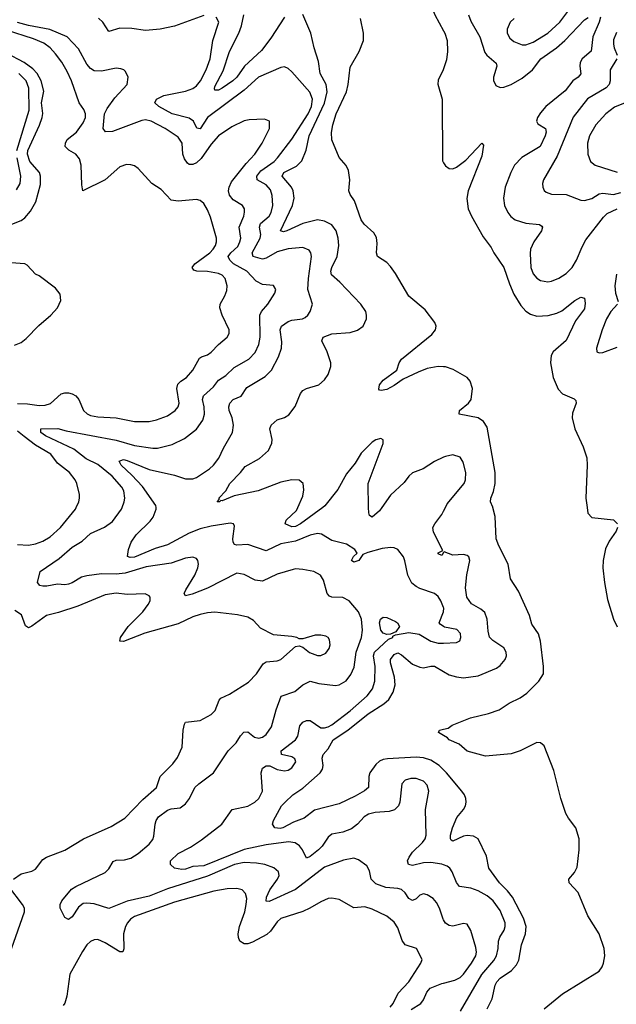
# Model space of a CAD drawing. Header units: inches. Extents: x 1550315 to 1685896, y 510706 to 640504.
# Tile 290 of 452: x 1627683 to 1630945, y 587286 to 592664. Entities that reach past the tile are written whole.
import ezdxf

# ---------------------------------------------------------------- set-up
doc = ezdxf.new("R2010")
doc.units = ezdxf.units.IN
doc.header["$MEASUREMENT"] = 0
for name, color, linetype in [('B6528', 7, 'Continuous'), ('B6529', 7, 'Continuous'), ('B6538', 7, 'Continuous'), ('B6539', 7, 'Continuous')]:
    doc.layers.add(name, color=color, linetype=linetype)

msp = doc.modelspace()

# ---------------------------------------------------------------- linework, layer by layer
at = {"layer": 'B6528', "color": 5}
for points, elevation in [([(1627670, 589797.4), (1627730, 589793.8), (1627770, 589801.5), (1627810, 589815.4), (1627850, 589839.3), (1627905.7, 589890), (1627987.3, 589990), (1627992.1, 590000)], 580), ([(1630000, 587746.3), (1629997.8, 587750), (1629978.3, 587810), (1629962.1, 587842.1), (1629943.1, 587863.1), (1629910, 587883.9), (1629890, 587889.7), (1629870, 587881), (1629850, 587861.5), (1629830, 587852.3), (1629810, 587863.5), (1629790, 587895.1), (1629770, 587913), (1629750, 587918.7), (1629683.9, 587923.9), (1629630, 587944.5), (1629603.7, 587970), (1629594.9, 588014.9), (1629581.3, 588041.3), (1629534.7, 588074.7), (1629510, 588083.1), (1629452.9, 588072.9), (1629350, 588034.7), (1629190, 587912.6), (1629047, 587847), (1629030, 587849.6), (1629031.7, 587870), (1629049.6, 587910.4), (1629092.8, 587970), (1629100.7, 587990), (1629098, 588010), (1629071.8, 588031.8), (1629023.7, 588050), (1628977.1, 588057.1), (1628910, 588059.9), (1628856.5, 588050), (1628710, 587985.6), (1628490, 587915.7), (1628390, 587875.4), (1628270, 587848.3), (1628170, 587809.1), (1628090, 587833.6), (1628050, 587838.5), (1628030, 587835.6), (1628003.4, 587816.6), (1627970, 587764.2), (1627950, 587749.6), (1627930, 587759), (1627903.7, 587810), (1627904.7, 587830), (1627913, 587850), (1627965.4, 587914.6), (1627989.6, 587930), (1628150, 588005.6), (1628170, 588025.7), (1628193.8, 588066.2), (1628210, 588073.8), (1628255.1, 588075.1), (1628290, 588084.7), (1628330, 588110.2), (1628390, 588160.8), (1628410, 588186.7), (1628416.6, 588203.4), (1628423.4, 588270), (1628429, 588290), (1628441.4, 588310), (1628490, 588345.5), (1628510, 588352.7), (1628560.4, 588359.6), (1628590, 588380.4), (1628610.7, 588409.3), (1628640.8, 588470), (1628661.4, 588490), (1628743.1, 588550), (1628821.8, 588670), (1628866.5, 588713.5), (1628890, 588752.2), (1628908.2, 588771.8), (1628930, 588773.1), (1628965.7, 588745.7), (1628990, 588738.5), (1629010, 588745.2), (1629030, 588759.6), (1629059, 588801), (1629085.2, 588894.8), (1629111.7, 588968.3), (1629186.1, 588993.9), (1629230, 589031.3), (1629270, 589051), (1629318.2, 589038.2), (1629410, 589027.2), (1629430, 589030.2), (1629467.7, 589052.3), (1629493.4, 589086.6), (1629512, 589128), (1629521.4, 589210), (1629551.6, 589290), (1629556.7, 589330), (1629550.9, 589390), (1629535.9, 589430), (1629483.5, 589490), (1629450, 589507.5), (1629390, 589509.8), (1629375.9, 589515.9), (1629363.5, 589530), (1629342.9, 589602.9), (1629327.3, 589630), (1629290, 589649.8), (1629230, 589660.8), (1629190, 589664.4), (1629178.5, 589661.5), (1629090, 589634.8), (1629010, 589597.4), (1628970, 589602.7), (1628910, 589633.5), (1628870, 589639.8), (1628710, 589559.3), (1628626.2, 589526.2), (1628590, 589517.6), (1628582.3, 589530), (1628590.9, 589550), (1628641, 589630), (1628657, 589670), (1628660.3, 589690), (1628657.3, 589710), (1628650, 589720.5), (1628630, 589727.6), (1628590, 589722.2), (1628510, 589695.9), (1628374.5, 589674.5), (1628258.6, 589641.4), (1628210, 589635.8), (1628130, 589637.9), (1628050, 589627), (1628021.3, 589618.7), (1627970, 589587.6), (1627950, 589580.2), (1627930, 589577.4), (1627890, 589581.4), (1627830.7, 589569.3), (1627809.2, 589569.2), (1627792.7, 589572.7), (1627779.6, 589590), (1627794.7, 589650), (1627899, 589721), (1627970, 589782.2), (1628025.2, 589814.8), (1628070, 589858.2), (1628147.2, 589892.8), (1628190, 589923.6), (1628238.8, 589990), (1628242.8, 590000)], 560), ([(1630000, 589452.7), (1629986, 589490), (1629970, 589512.6), (1629950, 589529.7), (1629870, 589557.1), (1629850, 589567), (1629826.9, 589586.9), (1629803.9, 589630), (1629788.9, 589708.9), (1629780.4, 589730), (1629750, 589769.7), (1629730, 589778.4), (1629710, 589781.1), (1629664.1, 589775.9), (1629586, 589754), (1629558, 589742), (1629536.4, 589710), (1629510, 589700.5), (1629497, 589710), (1629508, 589732), (1629527.3, 589750), (1629515.1, 589770), (1629470, 589798.7), (1629390, 589818.8), (1629332.9, 589852.9), (1629310, 589856.5), (1629270, 589848.6), (1629190, 589816.1), (1629110, 589800.2), (1629030, 589763.4), (1628930, 589797.9), (1628870, 589792.8), (1628857.2, 589797.2), (1628849.8, 589809.8), (1628848.7, 589828.7), (1628856.8, 589896.8), (1628850.9, 589910.9), (1628833.1, 589913.1), (1628730, 589897.6), (1628670, 589882.6), (1628610, 589858.7), (1628490, 589795.3), (1628424, 589776), (1628310, 589728.7), (1628285.9, 589725.9), (1628272.5, 589732.5), (1628276.9, 589770), (1628293.1, 589810), (1628318.7, 589850), (1628395.8, 589924.2), (1628413, 589947), (1628429, 589990), (1628428.1, 590000)], 540), ([(1629339.3, 590000), (1629217.7, 589910), (1629190, 589896.2), (1629170, 589893.9), (1629134, 589910), (1629139.2, 589930), (1629196.6, 589983.4), (1629203.7, 590000)], 520), ([(1629663.2, 590000), (1629650, 589981.2), (1629610, 589947.4), (1629594.9, 589954.9), (1629590.9, 589970.9), (1629590.2, 590000)], 520), ([(1630000, 589753), (1629990, 589738), (1629970, 589746), (1629970, 589751.3), (1629995.3, 589764.7), (1629944.5, 589864.5), (1629942.3, 589890), (1629952.2, 589910), (1629990, 589960.7), (1630000, 589980)], 520), ([(1627648, 587970), (1627690, 587998.3), (1627750, 588012.3), (1627770, 588024), (1627810, 588076.5), (1627829.8, 588090.2), (1627930, 588128.1), (1628031.5, 588190), (1628182.6, 588257.4), (1628257.3, 588302.7), (1628355.7, 588404.3), (1628430.9, 588470), (1628451.1, 588530), (1628520, 588600), (1628545.8, 588634.2), (1628570.5, 588689.5), (1628576.5, 588783.5), (1628583.3, 588816.7), (1628590, 588826.8), (1628670, 588836.2), (1628730, 588869.3), (1628752.1, 588890), (1628772.8, 588947.2), (1628782, 588958), (1628830, 588979.3), (1628934.4, 589045.6), (1628976.9, 589090), (1629014.5, 589145.5), (1629030, 589156), (1629090, 589162), (1629110.7, 589169.3), (1629190, 589241), (1629210, 589244), (1629230, 589236.3), (1629267.6, 589207.6), (1629310.2, 589190.2), (1629330, 589191.3), (1629356.2, 589203.8), (1629374.5, 589230), (1629379.7, 589250), (1629376.9, 589276.9), (1629369.6, 589289.6), (1629356.6, 589296.6), (1629330, 589302.4), (1629298.5, 589301.5), (1629230, 589282.7), (1629210, 589282), (1629198, 589290), (1629170, 589295.6), (1629070, 589303), (1629000, 589340), (1628961.7, 589381.7), (1628930, 589400.3), (1628873.7, 589413.7), (1628750, 589427.5), (1628710, 589424.9), (1628670, 589415.6), (1628630, 589401.7), (1628550, 589364.1), (1628367.5, 589312.5), (1628250, 589267.6), (1628230, 589269.4), (1628234.3, 589290), (1628275, 589350), (1628355.2, 589430), (1628385.5, 589470), (1628395.3, 589490), (1628395.6, 589510), (1628390, 589517.4), (1628367.9, 589527.9), (1628270, 589525), (1628210, 589530.6), (1628150, 589521.5), (1628000.3, 589459.7), (1627894.8, 589425.2), (1627830, 589409.3), (1627750, 589350.8), (1627730, 589341.7), (1627713.9, 589353.9), (1627693, 589413), (1627656.9, 589436.9)], 580), ([(1630000, 589349.7), (1629981.2, 589361.2), (1629976, 589370), (1630000, 589429)], 540), ([(1630000, 588047.8), (1629991.3, 588051.3), (1629930, 588059.4), (1629890, 588058.5), (1629830, 588043.7), (1629808.5, 588050), (1629802.4, 588070), (1629811.2, 588090), (1629830, 588115.9), (1629884.6, 588170), (1629898.9, 588190), (1629905.8, 588210), (1629901, 588350), (1629919.8, 588450), (1629910, 588482), (1629890, 588504.7), (1629850, 588519.8), (1629821.6, 588518.4), (1629790.8, 588510), (1629772.4, 588490), (1629760.8, 588390), (1629752.9, 588370), (1629732.1, 588347.9), (1629702.1, 588337.9), (1629627, 588333), (1629590, 588323.7), (1629566.7, 588310), (1629530, 588268.7), (1629496.4, 588243.6), (1629450, 588225.4), (1629390, 588215.8), (1629370, 588198), (1629337.2, 588150), (1629317, 588130), (1629270, 588092.7), (1629250, 588084.4), (1629229.8, 588130), (1629211.6, 588151.6), (1629187.9, 588167.9), (1629152.3, 588172.3), (1629030, 588157.2), (1628910, 588131.4), (1628690, 588041.5), (1628630, 588039), (1628590, 588024.1), (1628570, 588021.8), (1628529.2, 588030), (1628506.6, 588050), (1628507.3, 588070), (1628549.9, 588110.1), (1628616.4, 588143.6), (1628676.8, 588183.2), (1628787.2, 588270), (1628844.7, 588350), (1628930, 588367.2), (1628967.9, 588390), (1628989.8, 588410), (1629010.6, 588450), (1629002.5, 588550), (1629010, 588574.9), (1629030, 588588.9), (1629050, 588587.7), (1629090, 588568.5), (1629130, 588561.1), (1629150, 588564.5), (1629170, 588577.4), (1629191.8, 588610), (1629187.3, 588627.3), (1629170, 588636.8), (1629113.2, 588650), (1629112.4, 588670), (1629191.2, 588730), (1629203.8, 588750), (1629213.7, 588806.3), (1629230, 588826.3), (1629250, 588836.5), (1629270, 588836.5), (1629330, 588795.5), (1629350, 588795.1), (1629370, 588801.9), (1629390, 588811.7), (1629490, 588887.9), (1629582.6, 588970), (1629611.7, 589008.3), (1629623.8, 589050), (1629625.3, 589130), (1629616.4, 589190), (1629623.2, 589210), (1629699.7, 589280.3), (1629723.6, 589290), (1629723.6, 589296.4), (1629736.9, 589303.1), (1629810, 589316.9), (1629867.2, 589307.2), (1629930.7, 589270), (1629970, 589258), (1630000, 589259.1)], 540), ([(1630000, 588566.4), (1629976.1, 588590), (1629930, 588618.4), (1629890, 588631.7), (1629850, 588635.2), (1629692.8, 588627.2), (1629670, 588622), (1629650, 588613.1), (1629630, 588596.4), (1629596.4, 588550), (1629590.7, 588530), (1629589.2, 588470), (1629568.3, 588451.7), (1629517.2, 588422.8), (1629430, 588380.7), (1629294, 588346), (1629237.5, 588302.5), (1629178.8, 588281.2), (1629121.3, 588250), (1629106.7, 588246.7), (1629078.4, 588250), (1629065.6, 588270), (1629069.6, 588290), (1629114.7, 588370), (1629134.3, 588390), (1629176.8, 588430), (1629230, 588466.3), (1629326, 588550), (1629338.5, 588570), (1629341.6, 588590), (1629336.2, 588630), (1629341.5, 588650), (1629370, 588681.1), (1629396.8, 588730), (1629477.1, 588782.9), (1629588.5, 588871.5), (1629673.9, 588926.1), (1629700.5, 588950), (1629724.6, 588990), (1629735.6, 589030), (1629732.3, 589072.3), (1629710.5, 589150), (1629710.6, 589170), (1629730, 589196.5), (1629750, 589205.2), (1629770, 589195.3), (1629830, 589143.2), (1629870, 589126.7), (1629890, 589122.7), (1629930, 589133), (1629950, 589133), (1630000, 589103.4)], 520), ([(1630000, 588753.5), (1629972, 588770), (1629977.2, 588782.8), (1630000, 588788)], 480), ([(1627603.7, 587490), (1627709.7, 587790), (1627708.3, 587810), (1627697.3, 587830), (1627623, 587930)], 580), ([(1629707.7, 587270), (1629723.7, 587290), (1629752.7, 587347.3), (1629810, 587407.7), (1629875.8, 587510), (1629883.6, 587530), (1629851.3, 587590), (1629790, 587611.1), (1629774.4, 587634.4), (1629750, 587703), (1629730, 587734.5), (1629690, 587766.8), (1629610, 587805.8), (1629570, 587818), (1629510, 587812.4), (1629430, 587857.3), (1629390, 587866), (1629370, 587862.7), (1629330, 587846), (1629268.5, 587810), (1629230, 587792.9), (1629110, 587754.5), (1629090, 587735.8), (1629054.3, 587685.7), (1629033.5, 587666.5), (1628954.8, 587625.2), (1628930, 587615.3), (1628910, 587615.6), (1628887, 587630), (1628879.2, 587650), (1628877.9, 587670), (1628884.6, 587710), (1628912.8, 587790), (1628921.6, 587830), (1628924.1, 587864.1), (1628918, 587890), (1628898.4, 587910), (1628870, 587918), (1628816.6, 587916.6), (1628743.6, 587903.6), (1628530, 587842.8), (1628310, 587764.6), (1628289.1, 587750), (1628271.3, 587730), (1628261.1, 587710), (1628250.9, 587670), (1628251.4, 587588.6), (1628247.1, 587572.9), (1628230, 587571.8), (1628150, 587622), (1628110, 587639.7), (1628090, 587637.4), (1628070, 587628), (1628050, 587609.6), (1628025.3, 587574.7), (1627957.4, 587450), (1627939.7, 587330), (1627930, 587292.7), (1627920.8, 587279.2)], 580), ([(1629823.5, 587256.5), (1629876.3, 587290), (1629890.4, 587310), (1629907.9, 587352.1), (1629926.6, 587373.4), (1629990, 587398.7), (1630000, 587401.3)], 560)]:
    msp.add_lwpolyline(points, dxfattribs=dict(at, elevation=elevation))
at = {"layer": 'B6528', "color": 5, "elevation": 540}
msp.add_lwpolyline([(1629690, 589305.8), (1629670, 589313.2), (1629657.8, 589330), (1629650.6, 589370), (1629656, 589390), (1629670, 589401.2), (1629690, 589399.4), (1629737.2, 589377.2), (1629748.8, 589370), (1629758.4, 589350), (1629739, 589321), (1629710, 589307)], close=True, dxfattribs=at)
at = {"layer": 'B6529', "color": 5}
for points, elevation in [([(1630000, 593749.2), (1629970, 593708), (1629918, 593650), (1629825.7, 593574.3), (1629802.3, 593550), (1629742.8, 593450), (1629729.4, 593410.6), (1629725.1, 593374.9), (1629739, 593290), (1629763.5, 593223.5), (1629813.2, 593033.2), (1629852.5, 592910), (1629874.1, 592874.1), (1629920.2, 592830), (1629917, 592790), (1629920.1, 592770), (1629953.3, 592690), (1630000, 592603.4)], 480), ([(1628690, 592686.3), (1628530, 592629.1), (1628450, 592612.1), (1628370, 592604.8), (1628295.3, 592615.3), (1628230, 592618.4), (1628170, 592600.4), (1628138, 592650), (1628113, 592673)], 540), ([(1628428.1, 590000), (1628427.3, 590010), (1628353.6, 590113.6), (1628296.6, 590176.6), (1628236.8, 590230), (1628226.8, 590253.2), (1628250, 590261), (1628270, 590256.8), (1628390, 590206.6), (1628530, 590175.9), (1628590, 590155.4), (1628630, 590155.9), (1628650, 590162.9), (1628721, 590210), (1628742.4, 590230), (1628771.6, 590268.4), (1628796.1, 590323.9), (1628846.9, 590410), (1628851.1, 590450), (1628843.7, 590490), (1628828.5, 590530), (1628826.1, 590550), (1628831.6, 590570), (1628850, 590590.2), (1628893.1, 590606.9), (1628924.3, 590655.7), (1629024.9, 590715.1), (1629059.3, 590750), (1629097.1, 590822.9), (1629114, 590870), (1629115.7, 590904.3), (1629106.3, 590970), (1629113.6, 590990), (1629150, 591016.3), (1629170, 591023.2), (1629229, 591030), (1629243.3, 591036.7), (1629258.9, 591050), (1629271, 591070), (1629282.7, 591110), (1629258.8, 591190), (1629261.2, 591250), (1629277.7, 591370), (1629275.3, 591390), (1629265.2, 591405.2), (1629230, 591418.9), (1629150, 591412.6), (1629090, 591396.4), (1629030, 591361.1), (1629010, 591356.2), (1628959.7, 591370), (1628953.9, 591390), (1628998.3, 591470), (1629001.4, 591490), (1628993.1, 591530), (1628999.6, 591550), (1629046.3, 591590), (1629058.3, 591610), (1629066, 591650), (1629063.3, 591703.3), (1629054.4, 591734.4), (1629030, 591762.7), (1628981.1, 591790), (1628979, 591810), (1629000.8, 591839.2), (1629073.6, 591890), (1629091.4, 591908.6), (1629170, 592011.8), (1629259.9, 592150), (1629277.2, 592190), (1629282.7, 592230), (1629268.9, 592268.9), (1629170, 592378.9), (1629150, 592396.9), (1629130, 592406.3), (1629110, 592403.5), (1628989.2, 592350), (1628910, 592278.3), (1628710, 592130.5), (1628670, 592067.6), (1628651.2, 592071.2), (1628632.2, 592110), (1628610, 592126.7), (1628516.5, 592150), (1628443.1, 592190), (1628421.5, 592210), (1628431.3, 592230), (1628469.9, 592250.1), (1628590, 592274), (1628630, 592287.4), (1628650, 592303.5), (1628671.2, 592330), (1628702.3, 592390), (1628723.2, 592450), (1628738.9, 592550), (1628770.8, 592650), (1628757.3, 592677.3)], 540), ([(1629130, 592677.3), (1629056.2, 592563.8), (1629003.9, 592496.1), (1628912.1, 592410), (1628869.1, 592350), (1628848.2, 592330), (1628790, 592289.3), (1628770, 592278.9), (1628750, 592279.5), (1628746.9, 592286.9), (1628750, 592298.4), (1628795.9, 592384.1), (1628829.7, 592490.3), (1628880.9, 592590), (1628896, 592630), (1628907.3, 592690)], 520), ([(1629203.7, 590000), (1629230, 590061.1), (1629236.3, 590096.3), (1629233.3, 590130), (1629210, 590149), (1629170, 590149.9), (1629110, 590136.9), (1628986.9, 590090), (1628856.2, 590063.8), (1628790, 590036.2), (1628782.5, 590037.5), (1628776, 590030), (1628762, 590030), (1628774.6, 590045.4), (1628772.3, 590050), (1628809.2, 590090.8), (1628831.6, 590130), (1628889.9, 590190), (1628916.1, 590223.9), (1628993, 590267), (1629043.1, 590310), (1629061, 590350), (1629062.6, 590370), (1629050.8, 590430), (1629058.5, 590450), (1629090, 590478), (1629130, 590490.2), (1629153.6, 590506.4), (1629188.5, 590551.5), (1629217.5, 590622.5), (1629230, 590638.9), (1629250.6, 590649.4), (1629317.4, 590670), (1629350, 590697.7), (1629370, 590726), (1629384.4, 590770), (1629382.9, 590790), (1629363.4, 590850), (1629334.8, 590910), (1629342, 590930), (1629390, 590948), (1629490, 590955.3), (1629530, 590967.5), (1629559.7, 590990), (1629579.1, 591030), (1629579.7, 591050), (1629574.3, 591070), (1629548.3, 591110), (1629432.7, 591230), (1629387.3, 591270), (1629383.9, 591290), (1629389.3, 591310), (1629418.7, 591370), (1629426.9, 591430), (1629423, 591470), (1629412.2, 591510), (1629390, 591544.1), (1629350, 591564.3), (1629310, 591570.4), (1629230, 591551.5), (1629143.1, 591510), (1629125.8, 591505.8), (1629108.8, 591510), (1629175, 591650), (1629183.1, 591690), (1629178.1, 591730), (1629169.3, 591750), (1629118.1, 591810), (1629126.3, 591830), (1629196.2, 591863.8), (1629226, 591894), (1629249.2, 591950.8), (1629265.3, 592030), (1629348.5, 592208.5), (1629364.4, 592270), (1629358.6, 592310), (1629324.9, 592370), (1629316.4, 592436.4), (1629292.5, 592510), (1629273.9, 592590), (1629230, 592693)], 520), ([(1630000, 590768.5), (1629970, 590769.9), (1629910, 590758.5), (1629860.6, 590739.4), (1629778.9, 590701.1), (1629730, 590666.3), (1629690, 590644.4), (1629658.4, 590638.4), (1629650, 590639.5), (1629645.6, 590645.6), (1629649.8, 590670), (1629670, 590694.7), (1629745.1, 590750), (1629756.8, 590790), (1629770.8, 590810), (1629936.4, 590943.6), (1629956.9, 590970), (1629960.2, 590990), (1629952.1, 591010), (1629899.7, 591079.7), (1629810, 591153.3), (1629737.5, 591277.5), (1629710, 591316.1), (1629690, 591337.3), (1629639.3, 591370), (1629633.2, 591390), (1629638, 591442), (1629633.7, 591473.7), (1629619.7, 591499.7), (1629566.9, 591546.9), (1629549.1, 591570), (1629513.9, 591673.9), (1629489.8, 591710), (1629482.8, 591730), (1629488, 591790), (1629479.9, 591839.9), (1629467.3, 591867.3), (1629430, 591911.2), (1629390, 592008), (1629388.3, 592048.3), (1629394, 592090), (1629413.2, 592150), (1629469.4, 592270), (1629479.1, 592310), (1629490, 592404.2), (1629538.3, 592490), (1629562, 592550), (1629562.6, 592590), (1629546.1, 592670)], 480), ([(1627670, 590566.7), (1627726.2, 590566.2), (1627790, 590556.3), (1627822, 590558), (1627852, 590568), (1627910, 590619.7), (1627930, 590625.8), (1627950, 590625.2), (1627970, 590621.1), (1627990.1, 590610.1), (1628005.6, 590590), (1628031.5, 590530), (1628050.9, 590510.9), (1628070, 590501.8), (1628110, 590494), (1628209.5, 590489.5), (1628310, 590468.8), (1628390, 590468.9), (1628430, 590477.4), (1628490, 590500.8), (1628533.5, 590530), (1628549, 590550), (1628555, 590570), (1628541.5, 590650), (1628547.2, 590672.8), (1628563.5, 590690), (1628594, 590710), (1628629.9, 590750.1), (1628664.9, 590815.1), (1628676.8, 590823.2), (1628710, 590833), (1628730, 590847.1), (1628769.9, 590890.1), (1628816.3, 590930), (1628828, 590950), (1628828.2, 590970), (1628788.9, 591050), (1628777.2, 591090), (1628779.2, 591110), (1628805.1, 591154.9), (1628815.8, 591184.2), (1628817, 591210), (1628806, 591250), (1628789.3, 591269.3), (1628770, 591278.1), (1628710, 591288.1), (1628650.7, 591290.7), (1628635.5, 591295.5), (1628626, 591310), (1628641.1, 591330), (1628721.5, 591390), (1628741.4, 591410), (1628753.7, 591430), (1628759, 591450), (1628758.2, 591470), (1628725.7, 591585.7), (1628710, 591626), (1628690, 591660.5), (1628670, 591676.8), (1628650, 591681.8), (1628550, 591673.2), (1628510, 591678.2), (1628455.6, 591735.6), (1628404.4, 591770), (1628330, 591851.6), (1628310, 591865.6), (1628290, 591871.6), (1628266.7, 591873.3), (1628230, 591860.7), (1628150, 591789.8), (1628028.8, 591728.8), (1628022.6, 591762.6), (1628018.4, 591870), (1628010, 591903.6), (1627990, 591928.7), (1627950.5, 591950.5), (1627931.9, 591971.9), (1627933.2, 591990), (1627942, 592010), (1627993.1, 592050), (1628030, 592099.8), (1628041.9, 592130), (1628042.8, 592150), (1628033, 592173), (1628007.1, 592210), (1627965.5, 592330), (1627941.9, 592381.9), (1627912.5, 592432.5), (1627878.1, 592478.1), (1627850.2, 592510.2), (1627815.6, 592535.6), (1627758.7, 592558.7), (1627610, 592606.8)], 580), ([(1628242.8, 590000), (1628254.8, 590030), (1628257.1, 590050), (1628251.4, 590090), (1628240.6, 590110), (1628188.3, 590170), (1628110, 590234), (1628046, 590266), (1627978.7, 590318.7), (1627824.4, 590390), (1627798, 590410), (1627798, 590430), (1627891.4, 590431.4), (1627937.6, 590417.6), (1628210, 590367.7), (1628310, 590337.8), (1628410, 590323.5), (1628435.6, 590324.4), (1628516.8, 590343.2), (1628583.3, 590376.7), (1628650, 590427.4), (1628683.2, 590476.8), (1628693.7, 590510), (1628691.9, 590550), (1628682, 590590), (1628688.3, 590610), (1628742, 590658), (1628770, 590695.6), (1628810, 590721), (1628855.5, 590764.5), (1628936.1, 590810), (1628970, 590845.8), (1628990.5, 590890), (1628998.2, 590930), (1628995.8, 591050), (1629004.5, 591070), (1629038.7, 591110), (1629078, 591170), (1629082.9, 591190), (1629071.2, 591211.2), (1629010, 591217.8), (1628975.8, 591235.8), (1628923.7, 591290), (1628852.5, 591330), (1628831.2, 591350), (1628823.4, 591370), (1628836.7, 591390), (1628874.5, 591425.5), (1628886.9, 591450), (1628891.8, 591470), (1628882.3, 591530), (1628908.2, 591590), (1628912.4, 591612.4), (1628911.4, 591631.4), (1628901.3, 591650), (1628850, 591680.9), (1628830, 591705.4), (1628824.3, 591730), (1628827.6, 591750), (1628841.5, 591778.5), (1628921.1, 591878.9), (1628967.6, 591930), (1629008.5, 591990), (1629048.2, 592070), (1629049.3, 592110), (1629021.3, 592121.3), (1628937.1, 592117.1), (1628910, 592110.9), (1628842, 592078), (1628770, 592029.7), (1628730, 591983.5), (1628674.5, 591905.5), (1628650, 591882.2), (1628630, 591873.8), (1628610, 591873.1), (1628599.8, 591879.8), (1628583.5, 591903.5), (1628575.4, 591930), (1628571.3, 591990), (1628550, 592022.6), (1628477.6, 592070), (1628400.7, 592110), (1628370, 592116.5), (1628350, 592114), (1628190, 592053.3), (1628151, 592051), (1628138.3, 592070), (1628147.3, 592150), (1628161.6, 592178.4), (1628203.4, 592236.6), (1628269.6, 592310), (1628276.2, 592350), (1628260.8, 592380.8), (1628252.3, 592390), (1628236.4, 592396.4), (1628210, 592399.1), (1628130, 592382.2), (1628090, 592385.6), (1628070, 592397.6), (1628050, 592420.4), (1628004.4, 592504.4), (1627942, 592570), (1627847.3, 592610), (1627730, 592631.6), (1627670, 592649.2)], 560), ([(1627630, 591544.2), (1627690, 591567.2), (1627710, 591581.8), (1627741.9, 591618.1), (1627770.5, 591670), (1627795.7, 591764.3), (1627796.9, 591810), (1627790.2, 591830.2), (1627739, 591890), (1627726.1, 591930), (1627727.2, 591950), (1627791.8, 592088.2), (1627805.9, 592130), (1627808.6, 592151.4), (1627802.4, 592210), (1627814.1, 592274.1), (1627799.7, 592330), (1627778.3, 592370), (1627755.4, 592395.4), (1627706.4, 592430), (1627610, 592481)], 620), ([(1630000, 592395.4), (1629998.3, 592390), (1629970, 592333), (1629968.3, 592311.7), (1629991.6, 592230), (1629993.8, 591893.8), (1630000, 591882.8)], 480), ([(1627667.3, 591950), (1627735, 592170), (1627733.3, 592290), (1627717.8, 592330), (1627677.6, 592370)], 640), ([(1627666, 591734), (1627685, 591770), (1627688.8, 591810), (1627668.9, 591910)], 640), ([(1627654.6, 590885.4), (1627690, 590901.1), (1627718.2, 590921.8), (1627787.1, 590992.9), (1627853, 591050), (1627889.6, 591090), (1627907.8, 591130), (1627903.9, 591163.9), (1627878.3, 591198.3), (1627790, 591265.1), (1627770, 591274.3), (1627722.7, 591322.7), (1627710, 591329.8), (1627636.6, 591336.6)], 620), ([(1627992.1, 590000), (1628006.6, 590030), (1628009.5, 590050), (1628009.4, 590070.6), (1627995.1, 590130), (1627986, 590150), (1627954.5, 590190), (1627890, 590241.8), (1627852.8, 590290), (1627770, 590340.1), (1627706.5, 590386.5), (1627670, 590415.6)], 580), ([(1629590.2, 590000), (1629587.1, 590130), (1629669.3, 590349.3), (1629669.2, 590369.2), (1629657, 590377), (1629630, 590369.6), (1629610, 590355.8), (1629550, 590295.8), (1629517.6, 590242.4), (1629470, 590183.9), (1629422.2, 590097.8), (1629351.2, 590008.8), (1629339.3, 590000)], 520), ([(1630000, 590273.5), (1629950, 590251.3), (1629888.6, 590211.4), (1629830, 590189), (1629809.5, 590170), (1629784.9, 590135.1), (1629710, 590066.6), (1629663.2, 590000)], 520)]:
    msp.add_lwpolyline(points, dxfattribs=dict(at, elevation=elevation))
at = {"layer": 'B6538', "color": 5}
for points, elevation in [([(1630000, 589980), (1630010.4, 590000)], 520), ([(1630000, 588788), (1630026, 588794), (1630047, 588810), (1630147.3, 588850), (1630246.4, 588873.6), (1630305, 588895), (1630358.2, 588930), (1630419.7, 588960.3), (1630454.5, 588985.5), (1630521.1, 589050), (1630545.7, 589090), (1630547.1, 589130), (1630530, 589270), (1630518.3, 589310), (1630482.9, 589362.9), (1630469.6, 589410), (1630410, 589543.2), (1630366.9, 589610), (1630354.2, 589690), (1630302.2, 589790), (1630288.6, 589828.6), (1630282.9, 589950), (1630270.2, 590000)], 480), ([(1630784.5, 590000), (1630788.4, 589968.4), (1630810, 589945.3), (1630930, 589931.6), (1630950.2, 589910)], 480), ([(1630951.3, 589890), (1630943.2, 589870), (1630905.2, 589814.8), (1630885.6, 589774.4), (1630872.8, 589710), (1630871.4, 589670), (1630879.2, 589590), (1630896, 589496), (1630928.4, 589390), (1630950, 589348)], 480), ([(1630000, 589103.4), (1630030, 589085.6), (1630070, 589074.3), (1630110, 589069.4), (1630190, 589080.5), (1630290, 589122.2), (1630310, 589136.5), (1630337.8, 589170), (1630344.8, 589190), (1630343.1, 589210), (1630330, 589232.7), (1630270, 589272.2), (1630251.8, 589291.8), (1630243.2, 589323.2), (1630238.8, 589390), (1630225, 589425), (1630203.6, 589443.6), (1630152.5, 589472.5), (1630128.2, 589510), (1630119.2, 589560.8), (1630128, 589632), (1630144.5, 589710), (1630138, 589730), (1630130, 589737), (1630110, 589742), (1630050, 589739.6), (1630002.8, 589757.2), (1630000, 589753)], 520), ([(1630000, 589429), (1630000.4, 589430), (1630001, 589450), (1630000, 589452.7)], 540), ([(1630000, 589259.1), (1630070, 589261.7), (1630089.7, 589270.3), (1630095.3, 589290), (1630092, 589312), (1630072.6, 589332.6), (1630006, 589346), (1630000, 589349.7)], 540), ([(1630550, 587261.5), (1630650, 587342.6), (1630850, 587466.3), (1630867.5, 587490), (1630875.2, 587510), (1630881.3, 587550), (1630878.9, 587590), (1630850.6, 587670.6), (1630789.6, 587769.6), (1630736.7, 587896.7), (1630687.4, 587950), (1630685.3, 587970), (1630715.2, 588004.8), (1630730, 588034.9), (1630742, 588130), (1630740.6, 588190), (1630724.1, 588250), (1630682.7, 588302.7), (1630668.6, 588328.6), (1630641.8, 588410), (1630602.8, 588562.8), (1630550, 588697.8), (1630530, 588713.2), (1630510, 588715.3), (1630419.2, 588670), (1630370, 588654.5), (1630230, 588641), (1630130, 588669.1), (1630086, 588706), (1630031.3, 588730), (1630021, 588741), (1630000, 588753.5)], 480), ([(1630238.7, 587261.3), (1630265, 587315), (1630282.5, 587390), (1630291.1, 587408.9), (1630310, 587428.8), (1630371.8, 587470), (1630398.4, 587501.6), (1630412.5, 587527.5), (1630425.9, 587610), (1630448.7, 587670), (1630451.7, 587710), (1630436.8, 587756.8), (1630377.1, 587870), (1630350, 587905), (1630305.2, 587950), (1630247.7, 588030), (1630235.6, 588095.6), (1630190, 588189.7), (1630164.2, 588204.2), (1630130, 588208.4), (1630110, 588204.1), (1630050, 588176.8), (1630042, 588182), (1630037.6, 588190), (1630038.3, 588210), (1630049.4, 588250), (1630073.4, 588306.6), (1630108.9, 588350), (1630119.4, 588370), (1630124.2, 588390), (1630122.2, 588410), (1630115.2, 588430), (1630100.7, 588450), (1630016.6, 588550), (1630000, 588566.4)], 520), ([(1630092.1, 587247.9), (1630210, 587447.8), (1630274.9, 587525.1), (1630289.3, 587550), (1630299, 587590), (1630300.2, 587630), (1630307.8, 587652.2), (1630331.6, 587690), (1630337.8, 587710), (1630337.3, 587730), (1630310, 587797.3), (1630271.4, 587851.4), (1630238.1, 587878.1), (1630190, 587906), (1630150, 587920.2), (1630088, 587930), (1630070.6, 587950.6), (1630047.8, 588010), (1630034.2, 588030), (1630019.9, 588039.9), (1630000, 588047.8)], 540), ([(1630000, 587401.3), (1630062.1, 587417.9), (1630090, 587432.6), (1630110, 587451), (1630153.7, 587510), (1630175.8, 587550), (1630179.5, 587570), (1630176.4, 587596.4), (1630148.5, 587688.5), (1630130, 587722.7), (1630110, 587727), (1630050, 587712.4), (1630030, 587716.9), (1630010, 587729.7), (1630000, 587746.3)], 560)]:
    msp.add_lwpolyline(points, dxfattribs=dict(at, elevation=elevation))
at = {"layer": 'B6539', "color": 5}
for points, elevation in [([(1630385.7, 592670), (1630363.7, 592650), (1630348.2, 592611.8), (1630348, 592590), (1630362.4, 592562.4), (1630385, 592545), (1630430, 592526.4), (1630450, 592527.2), (1630490, 592542.1), (1630569.8, 592590), (1630635.9, 592650), (1630701.7, 592738.3)], 540), ([(1630136.8, 592690), (1630150, 592656.9), (1630198.6, 592570), (1630225.7, 592485.7), (1630236.5, 592470), (1630287, 592427), (1630291.7, 592410), (1630273.2, 592350), (1630272.6, 592332.6), (1630285.1, 592305.1), (1630310, 592294), (1630330, 592296.2), (1630370, 592310.2), (1630430, 592344.8), (1630486.3, 592390), (1630531.6, 592450), (1630616.8, 592510), (1630663.4, 592550), (1630770, 592662.7), (1630790, 592676.1)], 520), ([(1630857.6, 592677.6), (1630850.3, 592650.3), (1630815.7, 592570), (1630807.5, 592492.5), (1630758.4, 592450), (1630746.3, 592430), (1630744.8, 592410), (1630751.3, 592368.7), (1630735.2, 592350), (1630707.2, 592330), (1630664.8, 592275.2), (1630559.8, 592190), (1630530, 592155.8), (1630514.5, 592130), (1630508, 592110), (1630515.1, 592095.1), (1630557.5, 592070), (1630561.6, 592050), (1630555.6, 592030), (1630528.7, 591971.3), (1630428.6, 591911.4), (1630388.8, 591870), (1630367.1, 591830), (1630336.6, 591750), (1630328.1, 591690), (1630332.5, 591650), (1630351, 591610), (1630368.4, 591588.4), (1630391.1, 591571.1), (1630450, 591553.5), (1630525.1, 591545.1), (1630536.7, 591536.7), (1630540.2, 591530), (1630535.3, 591510), (1630494.4, 591450), (1630476.1, 591410), (1630473.3, 591386.7), (1630477.7, 591310), (1630490, 591275.8), (1630510, 591252.4), (1630530, 591239.8), (1630570, 591232.2), (1630590, 591235.6), (1630630, 591252.2), (1630670, 591278), (1630703.9, 591310), (1630727.6, 591350), (1630757.1, 591422.9), (1630778.2, 591461.8), (1630874, 591586), (1630894.1, 591605.9), (1630950, 591630.5)], 520), ([(1630000, 592603.4), (1630007.2, 592590), (1630019.3, 592550), (1630022.3, 592490), (1630015.5, 592444.5), (1630000, 592395.4)], 480), ([(1630946.1, 592593.9), (1630930, 592554), (1630928.3, 592530), (1630932.1, 592510), (1630949.5, 592470)], 540), ([(1630948.1, 592450), (1630910.1, 592390), (1630911.3, 592330), (1630905.1, 592310), (1630888.3, 592291.7), (1630787.6, 592232.4), (1630708.1, 592131.9), (1630621.9, 591918.1), (1630547.2, 591790), (1630541.1, 591770), (1630542, 591750), (1630550.3, 591730.3), (1630561.6, 591721.6), (1630590, 591711.7), (1630670, 591708.9), (1630750, 591678), (1630770, 591675.6), (1630810, 591686.9), (1630850, 591713.3), (1630870, 591716.8), (1630930, 591709.1), (1630970, 591720.3)], 540), ([(1630992.9, 592210), (1630934.1, 592185.9), (1630886.5, 592150), (1630832, 592090), (1630798, 592030), (1630787.7, 591990), (1630788.6, 591928.6), (1630804, 591890), (1630829.5, 591869.5), (1630950, 591831.9)], 560), ([(1630000, 591882.8), (1630010, 591865), (1630030, 591851.8), (1630050.2, 591850.2), (1630070, 591857.7), (1630122.4, 591897.6), (1630210, 591990.2), (1630218.9, 591978.9), (1630210, 591918.9), (1630133.8, 591730), (1630127.3, 591687.3), (1630135.2, 591630), (1630152.2, 591590), (1630217.5, 591477.5), (1630260.1, 591420.1), (1630275.1, 591390), (1630330, 591310.8), (1630360.3, 591220.3), (1630384.3, 591164.3), (1630422.1, 591102.1), (1630450, 591071.1), (1630475.5, 591055.5), (1630510, 591045.3), (1630571.4, 591048.6), (1630618.6, 591061.4), (1630646, 591074), (1630718.5, 591130), (1630750, 591148.9), (1630770, 591143), (1630775.2, 591115.2), (1630770, 591085.5), (1630721.5, 591018.5), (1630670, 590912.1), (1630599.4, 590850), (1630588.4, 590830), (1630584.3, 590790), (1630600.2, 590710), (1630626.6, 590646.6), (1630650, 590620.4), (1630713.8, 590593.8), (1630723.4, 590583.4), (1630724.2, 590570), (1630704.4, 590515.6), (1630703.9, 590490), (1630717.2, 590430), (1630762.5, 590330), (1630782.5, 590270), (1630785.6, 590230), (1630778.4, 590050), (1630784.5, 590000)], 480), ([(1630946.2, 591273.8), (1630936.5, 591210), (1630940.3, 591170), (1630954.8, 591125.2)], 520), ([(1630950.6, 591110), (1630914.3, 591070), (1630891.6, 591030), (1630866.8, 590970), (1630835.6, 590870), (1630838, 590850), (1630850, 590844.4), (1630870, 590846.3), (1630950, 590875.1)], 520), ([(1630270.2, 590000), (1630270, 590000.8), (1630257.5, 590030), (1630259, 590050), (1630273, 590087), (1630282, 590130), (1630282.3, 590190), (1630238.4, 590438.4), (1630217.8, 590470), (1630190, 590488.6), (1630086, 590510), (1630087.4, 590530), (1630136, 590570), (1630151.6, 590590), (1630158, 590650), (1630145, 590690), (1630129.9, 590709.9), (1630052.5, 590752.5), (1630010, 590768), (1630000, 590768.5)], 480), ([(1630010.4, 590000), (1630020.6, 590019.4), (1630113.6, 590130), (1630120.6, 590150), (1630122.3, 590190), (1630107.5, 590247.5), (1630090, 590274.8), (1630050, 590286.2), (1630010, 590278), (1630000, 590273.5)], 520)]:
    msp.add_lwpolyline(points, dxfattribs=dict(at, elevation=elevation))

doc.saveas('drawing.dxf')
